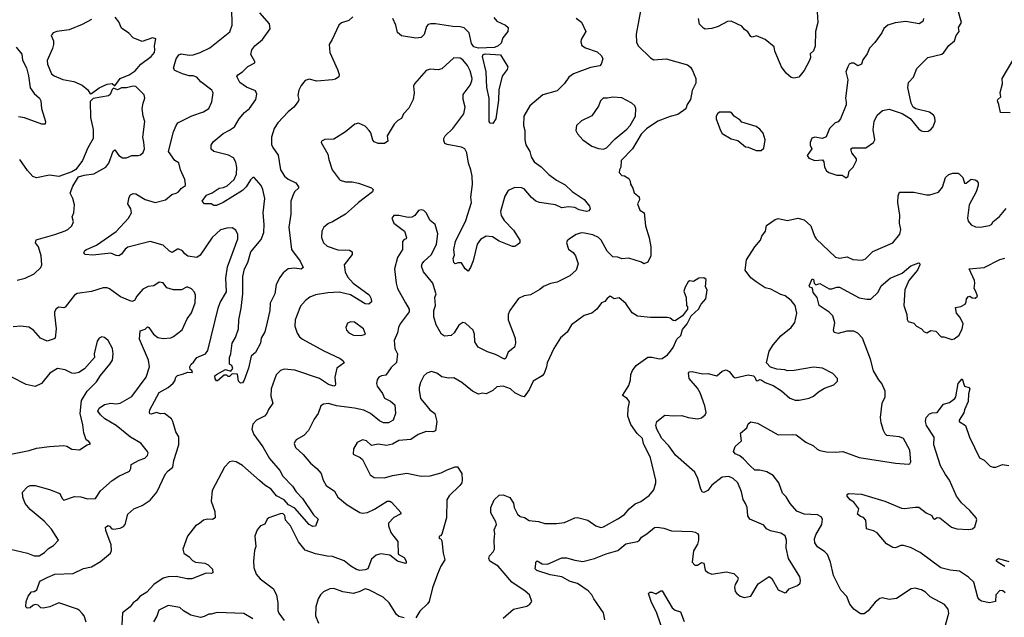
# Model space of a CAD drawing. Extents: x 1690054 to 1842981, y 782881 to 914114.
# Tile 452 of 656: x 1802015 to 1809570, y 790954 to 795536. Entities that reach past the tile are written whole.
import ezdxf

# ---------------------------------------------------------------- set-up
doc = ezdxf.new("R2010")
doc.units = 0

msp = doc.modelspace()

# ---------------------------------------------------------------- linework, layer by layer
at = {"layer": '0CON10XD'}
for points in [[(1806785.5, 795645), (1806745.8, 795425), (1806746.4, 795363.6), (1806759.2, 795335), (1806855, 795242.2), (1806880.8, 795229.2), (1806975, 795236.4), (1807139.1, 795189.1), (1807162.4, 795172.4), (1807176.8, 795146.8), (1807202, 795085), (1807201.7, 795048.3), (1807175.9, 794994.1), (1807160.8, 794925), (1807135.8, 794885), (1807125, 794853.3), (1807065, 794808.8), (1807005, 794794.2), (1806911.7, 794758.3), (1806825, 794700), (1806782.7, 794657.3), (1806715.8, 794545), (1806630, 794455), (1806628, 794405), (1806616.6, 794383.4), (1806614.5, 794364.5), (1806635, 794340), (1806655, 794338.8), (1806688.3, 794318.3), (1806698.3, 794298.3), (1806700.8, 794275), (1806720, 794245), (1806728.8, 794208.8), (1806767.3, 794177.3), (1806771.1, 794155), (1806754.5, 794124.5), (1806774, 794075), (1806806, 794055), (1806816, 793955), (1806844.2, 793864.2), (1806858, 793795), (1806857.1, 793725), (1806834.3, 793675.7), (1806805, 793664), (1806785.5, 793675.5), (1806687.6, 793707.6), (1806635, 793702.5), (1806605, 793713.8), (1806565, 793717.5), (1806521.5, 793761.5), (1806475.5, 793845.5), (1806455.5, 793865.5), (1806412.5, 793885), (1806335, 793900.8), (1806315, 793899.2), (1806285, 793888.8), (1806233.3, 793855), (1806215, 793840), (1806210, 793825), (1806226.4, 793776.4), (1806260.9, 793750.9), (1806280, 793725), (1806300, 793665), (1806284.1, 793615.9), (1806235, 793572), (1806137.9, 793522.1), (1806087.6, 793512.4), (1806035, 793490.8), (1806005, 793467.5), (1805935, 793426), (1805885, 793418), (1805842.7, 793397.3), (1805776, 793305), (1805764, 793275), (1805764, 793235), (1805815.6, 793095), (1805819.4, 793055), (1805812.5, 793025), (1805763.2, 792986.8), (1805745, 792940), (1805735, 792934), (1805665, 792968.8), (1805605, 792987.8), (1805533.8, 793025), (1805508.1, 793065), (1805504.4, 793125), (1805495, 793154), (1805435, 793210), (1805415, 793213.8), (1805385, 793194), (1805349.2, 793135), (1805325.4, 793114.6), (1805275, 793110), (1805250.6, 793125), (1805210.5, 793195), (1805193.2, 793256.8), (1805191.5, 793305), (1805206.4, 793343.6), (1805201.4, 793405), (1805211.1, 793435), (1805206.4, 793446.4), (1805184.2, 793515), (1805112.1, 793602.1), (1805098.1, 793645), (1805101.9, 793665), (1805115, 793682.5), (1805175.7, 793735), (1805211.8, 793815), (1805224.5, 793894.5), (1805201.9, 793965), (1805165.5, 793995.5), (1805135, 794053.8), (1805115, 794072), (1805095, 794079.2), (1805075, 794073.8), (1805045.7, 794034.3), (1805025, 794022), (1804995, 794018.8), (1804925, 794034), (1804885, 794033.3), (1804871.2, 794015), (1804886.2, 793975), (1804967.5, 793915), (1804982.5, 793865), (1804980, 793855), (1804965, 793850), (1804952.9, 793835), (1804951.2, 793775), (1804915, 793712.5), (1804892, 793625), (1804904.2, 793515.8), (1804914.4, 793475), (1804975.6, 793365), (1805003.1, 793315), (1805004.4, 793295), (1804935, 793203.8), (1804921.1, 793175), (1804914.5, 793135), (1804887.1, 793075), (1804892.3, 793015), (1804914.7, 792975), (1804905, 792906.2), (1804865, 792870), (1804825, 792808.9), (1804790, 792805), (1804770.8, 792795), (1804757.1, 792775), (1804751.9, 792745), (1804757.8, 792725), (1804799.8, 792669.8), (1804814.3, 792634.3), (1804860.5, 792610.5), (1804893.8, 792583.8), (1804898.2, 792515), (1804881.5, 792465), (1804845, 792444.7), (1804805.3, 792445.3), (1804775, 792460), (1804707.4, 792517.4), (1804655, 792541.2), (1804585, 792557.5), (1804445, 792575.3), (1804385, 792591.8), (1804345, 792588.6), (1804325.7, 792574.3), (1804304, 792515), (1804275, 792473.3), (1804230.8, 792385), (1804195, 792347.5), (1804136.7, 792315), (1804128.8, 792305), (1804121.2, 792285), (1804131.2, 792255), (1804190.7, 792200.7), (1804245.8, 792135), (1804293.8, 792095), (1804327.1, 792055), (1804344.3, 792005), (1804367.5, 791965), (1804431.4, 791921.4), (1804457.1, 791875), (1804527.5, 791815), (1804625, 791756.7), (1804645, 791750.8), (1804682.4, 791757.6), (1804737.1, 791782.9), (1804835, 791843.6), (1804855, 791844.4), (1804866.7, 791836.7), (1804941.2, 791755), (1804933.3, 791745), (1804885, 791720), (1804844.4, 791675), (1804844.2, 791655), (1804862, 791605), (1804885, 791573.8), (1804916, 791535), (1804918.8, 791438.8), (1804965, 791412.5), (1804981.4, 791385), (1804980.7, 791369.3), (1804975, 791366.2), (1804915, 791383.1), (1804855, 791430), (1804785, 791439.3), (1804750.7, 791429.3), (1804715, 791400), (1804685.2, 791324.8), (1804665, 791316.6), (1804625, 791312.9), (1804599.9, 791319.9), (1804555, 791346.5), (1804505, 791387.3), (1804415, 791419.4), (1804375, 791421.2), (1804285, 791441.2), (1804205, 791467.5), (1804153, 791533), (1804091.9, 791655), (1804055, 791697.5), (1804049, 791735), (1804035, 791749), (1804012.8, 791747.2), (1803926, 791715), (1803914.3, 791705), (1803895, 791666.7), (1803863.9, 791656.1), (1803836, 791624), (1803820, 791575), (1803826.4, 791496.4), (1803816.2, 791465), (1803808, 791385), (1803812, 791335), (1803830, 791285), (1803858.9, 791248.9), (1803962.2, 791172.2), (1803985, 791122.5), (1803994.5, 791065), (1803995.6, 791005), (1804002.2, 790985), (1804045, 790927.8)], [(1802524.3, 790915), (1802510.8, 790965), (1802495, 790983.8), (1802475, 791006.2), (1802457.5, 791015), (1802315, 791063.3), (1802245.8, 791034.2), (1802195, 791024), (1802176.4, 791026.4), (1802156.1, 791046.1), (1802135, 791051.2), (1802115, 791043.8), (1802095, 791026.7), (1802073, 791023), (1802063.3, 791033.3), (1802063.6, 791073.6), (1802080, 791115), (1802105, 791150), (1802125, 791152.5), (1802147.5, 791165), (1802166.4, 791223.6), (1802175, 791232.5), (1802225, 791258), (1802285.7, 791284.3), (1802425, 791289.2), (1802505, 791328.8), (1802565, 791339.2), (1802635, 791381.5), (1802711.2, 791445), (1802719.4, 791465), (1802717.9, 791507.9), (1802675, 791620), (1802673.3, 791645), (1802695, 791657.1), (1802705, 791653.3), (1802721.2, 791631.2), (1802735, 791628.8), (1802785, 791638), (1802810.5, 791649.5), (1802824.1, 791665.9), (1802845, 791743.8), (1802892, 791785), (1802955, 791811.9), (1803015, 791851.9), (1803066.5, 791913.5), (1803135, 792054.4), (1803153.4, 792076.6), (1803190.8, 792105), (1803198.2, 792155), (1803236.7, 792275), (1803235, 792336.2), (1803212.2, 792375), (1803190.8, 792455), (1803179.2, 792475), (1803125, 792515.6), (1803095, 792514.4), (1803065, 792524.4), (1803025, 792512), (1803014.1, 792514.1), (1803010, 792525), (1803014.3, 792545), (1803085, 792677.8), (1803155.3, 792714.7), (1803192.1, 792747.9), (1803204.4, 792765.6), (1803212.9, 792795), (1803225, 792808.8), (1803265, 792816.7), (1803305, 792833.8), (1803340, 792830), (1803336.7, 792845), (1803323, 792853), (1803321.4, 792875), (1803330, 792895), (1803349.3, 792910.7), (1803372.9, 792945), (1803440, 792975), (1803459.5, 793000.5), (1803537.3, 793325), (1803553.5, 793366.5), (1803602, 793448), (1803597.1, 793552.9), (1803609.1, 793640.9), (1803689.2, 793855), (1803689.7, 793889.7), (1803672.5, 793922.5), (1803645, 793940), (1803605, 793938.1), (1803555, 793924.2), (1803493, 793867), (1803399.8, 793730.2), (1803375, 793711.2), (1803303.9, 793723.9), (1803280.9, 793740.9), (1803265, 793763.8), (1803235, 793776.7), (1803225, 793776.7), (1803185, 793750), (1803165, 793761.2), (1803115, 793806.2), (1803015, 793834.3), (1802845, 793790.6), (1802823.9, 793776.1), (1802795, 793738), (1802775, 793726), (1802755, 793728), (1802715, 793745.5), (1802575, 793730.9), (1802517.5, 793735), (1802506.1, 793746.1), (1802514.2, 793765), (1802528, 793775), (1802605, 793806.4), (1802755, 793911.5), (1802849.5, 794015), (1802871.8, 794055), (1802868.1, 794085), (1802845.8, 794125), (1802854.2, 794175.8), (1802865.9, 794194.1), (1802885, 794202), (1802905, 794200.8), (1802978.3, 794158.3), (1803055, 794134.4), (1803132.5, 794155), (1803181.2, 794195), (1803215.3, 794204.7), (1803234.2, 794215), (1803256.4, 794243.6), (1803286.7, 794265), (1803288, 794275), (1803281.3, 794311.3), (1803248.5, 794385), (1803235, 794439.2), (1803205, 794456), (1803155.6, 794525), (1803194.7, 794675.3), (1803214.7, 794725.3), (1803228.8, 794745), (1803335, 794799.1), (1803425, 794829.2), (1803465.5, 794854.5), (1803489.2, 794905), (1803498.5, 794975), (1803489.4, 794995), (1803405, 795058.9), (1803372.9, 795095), (1803345, 795106.2), (1803315, 795105.6), (1803265, 795120.9), (1803205.6, 795145.6), (1803195.8, 795165), (1803215.4, 795234.6), (1803235, 795267.5), (1803255, 795272.9), (1803314.5, 795264.5), (1803345, 795266.5), (1803400, 795285), (1803475, 795320), (1803627.8, 795442.2), (1803645.6, 795495), (1803643.8, 795625)], [(1803765.7, 793674.3), (1803787.5, 793755), (1803868.8, 793851.2), (1803887, 793905), (1803891, 793965), (1803882.5, 794055), (1803895.2, 794165), (1803881.8, 794235), (1803866.5, 794265), (1803815, 794327.1), (1803805, 794326.9), (1803785, 794308.9), (1803751.8, 794255), (1803725, 794225.3), (1803575, 794133.5), (1803525, 794112.2), (1803505, 794110), (1803485, 794123.3), (1803433, 794123), (1803414.1, 794144.1), (1803448.7, 794191.3), (1803492.8, 794207.2), (1803545, 794244.6), (1803579.6, 794250.4), (1803607.1, 794262.9), (1803660.1, 794309.9), (1803677.8, 794352.2), (1803681.5, 794401.5), (1803674.2, 794444.2), (1803655.8, 794475.8), (1803617.8, 794497.8), (1803503.8, 794525), (1803484.2, 794544.2), (1803484.2, 794575), (1803500.3, 794599.7), (1803575, 794664.2), (1803625, 794688), (1803662, 794715), (1803698.2, 794775), (1803740, 794825), (1803779.3, 794855), (1803826.7, 794925), (1803834.3, 794965), (1803825, 794990), (1803755, 795018.2), (1803703.8, 795053.8), (1803680.5, 795099.5), (1803688, 795112), (1803725.6, 795135), (1803765, 795177.5), (1803820, 795205), (1803820, 795215), (1803789.7, 795269.7), (1803795.7, 795305), (1803819.4, 795335), (1803877.5, 795385), (1803937.1, 795465), (1803930.8, 795505), (1803858.6, 795588.6)], [(1808134.4, 795595), (1808138.1, 795515), (1808120, 795445), (1808118.3, 795331.7), (1808105, 795297.5), (1808078.8, 795275), (1808082, 795245), (1808075.8, 795224.2), (1808033.6, 795146.4), (1807993.6, 795096.4), (1807955, 795087.5), (1807933.9, 795093.9), (1807895, 795126.7), (1807860, 795175), (1807808.1, 795295), (1807805, 795327.5), (1807734.5, 795384.5), (1807667.7, 795412.3), (1807635, 795402.5), (1807625, 795405.8), (1807603, 795443), (1807575, 795460), (1807556.7, 795486.7), (1807475, 795523.8), (1807445, 795522), (1807375, 795484.2), (1807325, 795468.6), (1807275, 795464.3), (1807261.3, 795471.3), (1807232.1, 795502.1), (1807223.1, 795545)], [(1808355, 794323.3), (1808372.5, 794335), (1808378.8, 794375), (1808409.2, 794405), (1808435.8, 794455.8), (1808435, 794470), (1808400.8, 794515), (1808391.2, 794545), (1808406, 794554), (1808506.1, 794553.9), (1808566.2, 794595), (1808576.2, 794615), (1808564.2, 794695), (1808570.8, 794755), (1808595, 794803.8), (1808635, 794840), (1808685, 794849.2), (1808786.8, 794816.8), (1808848.3, 794778.3), (1808915, 794696.2), (1808935, 794683.8), (1808955, 794678.8), (1808985, 794682), (1809005, 794694.2), (1809022.5, 794715), (1809038.3, 794758.3), (1809035.7, 794785), (1809025.8, 794805), (1808995, 794827.1), (1808891.4, 794851.4), (1808870, 794865), (1808853.8, 794895), (1808828.8, 795015), (1808833.3, 795055), (1808874.1, 795095.9), (1808899.5, 795160.5), (1808983.8, 795245), (1809089.7, 795270.3), (1809106.2, 795283.8), (1809145, 795339.2), (1809187.1, 795375), (1809199.4, 795415), (1809223.8, 795445), (1809218.8, 795475), (1809241.2, 795515), (1809213.3, 795615)], [(1802565, 795538.6), (1802495, 795500), (1802395, 795459.2), (1802300, 795445), (1802272.5, 795435), (1802257.5, 795415), (1802273.8, 795375), (1802274, 795345), (1802265.6, 795314.4), (1802225.9, 795224.1), (1802229.2, 795195), (1802259.8, 795119.8), (1802279.2, 795105), (1802345, 795076.9), (1802431.2, 795061.2), (1802494.3, 795034.3), (1802538.1, 794998.1), (1802555, 794967.5)], [(1802555, 794967.5), (1802565, 794970), (1802625, 795014), (1802685, 795042), (1802725, 795046.7), (1802745, 795030), (1802786.7, 795085), (1802855, 795111.9), (1802900, 795145), (1802945.7, 795195), (1803025, 795252.5), (1803048.6, 795285), (1803053.1, 795305), (1803048.9, 795335), (1803058.8, 795388.8), (1803035, 795396.2), (1802955, 795369.4), (1802885, 795397.3), (1802853.3, 795433.3), (1802795, 795471.4), (1802775, 795518.8), (1802747.5, 795555)], [(1804572.1, 795557.9), (1804539.4, 795530.6), (1804485, 795511.1), (1804463.5, 795495), (1804413.5, 795385), (1804388.9, 795345), (1804393.5, 795285), (1804453.6, 795155), (1804466, 795115), (1804462.5, 795097.5), (1804438.9, 795081.1), (1804415, 795075.5), (1804295, 795064.5), (1804235, 795080), (1804205, 795070), (1804175, 795032), (1804156.9, 794995), (1804149.2, 794955), (1804156.2, 794925), (1804150.7, 794909.3), (1804117.5, 794865), (1804075, 794829.2), (1803995.5, 794745), (1803968.3, 794701.7), (1803946.9, 794635), (1803947.7, 794577.7), (1803956.1, 794556.1), (1803998.1, 794498.1), (1804015, 794384), (1804045.7, 794335), (1804075, 794311.9), (1804133.8, 794285), (1804153.8, 794255), (1804153.3, 794245), (1804125, 794218.8), (1804115, 794201.2), (1804095.4, 794144.6), (1804096.4, 794045), (1804080.4, 793945), (1804100.4, 793775), (1804166.5, 793685), (1804188.8, 793635), (1804175.8, 793624.2), (1804125, 793630.8), (1804075, 793625.8), (1804036, 793595), (1804010.2, 793559.8), (1803983.3, 793505), (1803973.1, 793435), (1803937.4, 793362.6), (1803933.6, 793305), (1803912.8, 793217.2), (1803895, 793142.5), (1803867.5, 793095), (1803862.5, 793055), (1803823.3, 792985), (1803790, 792955), (1803771.1, 792865), (1803737.8, 792772.2), (1803725, 792752), (1803708.3, 792748.3), (1803694.3, 792764.3), (1803685, 792817.5), (1803645, 792820), (1803625, 792800), (1803615, 792800), (1803605, 792810), (1803585, 792810), (1803533, 792767), (1803525, 792766.7), (1803515, 792783.3), (1803513.5, 792805), (1803524, 792815), (1803595, 792852.5), (1803635, 792840), (1803649.3, 792860.7), (1803643, 792883), (1803623.6, 792893.6), (1803623.8, 792945), (1803636.2, 792975), (1803646.2, 793055), (1803670.3, 793099.7), (1803694.5, 793165.5), (1803696.7, 793235), (1803715.5, 793325), (1803727.5, 793435), (1803726.4, 793566.4), (1803740.8, 793625), (1803765.7, 793674.3)], [(1806285, 795548), (1806325, 795517.5), (1806358.8, 795445), (1806324.2, 795385), (1806321.4, 795365), (1806328.7, 795338.7), (1806355, 795320), (1806445, 795289.1), (1806480, 795260), (1806489.2, 795235), (1806476.2, 795193.8), (1806465, 795181.8), (1806395, 795168.2), (1806265, 795121.9), (1806228.8, 795095), (1806195, 795047.5), (1806139.1, 794990.9), (1806029.7, 794960.3), (1805928.8, 794875), (1805882, 794795), (1805881.4, 794725), (1805891.4, 794685), (1805890.8, 794615), (1805897.3, 794577.3), (1805930, 794525), (1805938.6, 794485), (1805962.5, 794445), (1806015, 794407.5), (1806075, 794349.2), (1806135, 794306), (1806200.3, 794270.3), (1806255, 794217.5), (1806345, 794156), (1806387.5, 794105), (1806390.8, 794085), (1806380.8, 794069.2), (1806365, 794065.7), (1806308.3, 794078.3), (1806275, 794095.4), (1806225, 794100.5), (1806175, 794093.3), (1806125, 794116.9), (1806003, 794133), (1805975, 794145.5), (1805941.5, 794171.5), (1805885, 794239.1), (1805865, 794246.1), (1805815, 794249.2), (1805764.1, 794225.9), (1805737, 794183), (1805704.5, 794064.5), (1805708.5, 794035), (1805732.2, 793995), (1805802.8, 793922.8), (1805853.3, 793845), (1805853.3, 793825), (1805837.9, 793812.1), (1805815, 793797.5), (1805795, 793795.7), (1805695, 793837.8), (1805641.7, 793871.7), (1805593.2, 793876.8), (1805550.4, 793849.6), (1805525.6, 793815), (1805495, 793686.2), (1805474.3, 793635), (1805455, 793606.7), (1805432.9, 793625), (1805405, 793671.2), (1805378, 793672), (1805355, 793663.3), (1805345, 793673.3), (1805340, 793705), (1805350, 793730), (1805346.4, 793775), (1805359.6, 793835), (1805438.5, 793995), (1805481.5, 794135), (1805477.1, 794175), (1805488.3, 794271.7), (1805486.6, 794335), (1805476.8, 794385), (1805458.6, 794435), (1805446.7, 794515), (1805430, 794545), (1805405, 794557.9), (1805295, 794578.1), (1805277.8, 794587.8), (1805268.3, 794608.3), (1805269.1, 794625), (1805280.4, 794645), (1805339.3, 794700.7), (1805423.3, 794815), (1805433.5, 794865), (1805417.1, 794925), (1805417.3, 794962.7), (1805471.4, 795035), (1805485, 795067.5), (1805486.5, 795085), (1805471.9, 795145), (1805451.9, 795185), (1805415, 795229.4), (1805395, 795240.8), (1805345, 795242.2), (1805255, 795160), (1805225, 795152.7), (1805165, 795156.9), (1805135, 795145.6), (1805043.6, 795045), (1805036.4, 795025), (1805041.5, 794975), (1805032.9, 794925), (1805001.3, 794858.7), (1804960.5, 794815), (1804945, 794779.2), (1804917.1, 794762.9), (1804888.6, 794735), (1804834.4, 794645), (1804838.8, 794605), (1804815, 794587.5), (1804765, 794587.5), (1804735, 794600), (1804725, 794612.5), (1804708.7, 794668.7), (1804696.7, 794686.7), (1804665, 794718.8), (1804615, 794742), (1804585.7, 794734.3), (1804514, 794675), (1804425, 794619.2), (1804355, 794618), (1804330, 794605), (1804327.5, 794595), (1804378.8, 794505), (1804386, 794465), (1804413.1, 794385), (1804465, 794313.1), (1804475, 794304.5), (1804515, 794292.2), (1804565, 794291.9), (1804615, 794281.5), (1804715, 794245.8), (1804726.7, 794235), (1804722.5, 794215), (1804614.2, 794135), (1804585, 794105.8), (1804514.6, 794045.4), (1804416.2, 793985), (1804385, 793972.5), (1804348.8, 793945), (1804332.5, 793915), (1804330, 793865), (1804346, 793825), (1804375, 793798.6), (1804455, 793770.5), (1804545, 793767.9), (1804566.1, 793756.1), (1804565.6, 793735), (1804504.7, 793655.3), (1804511.7, 793601.7), (1804530.8, 793565), (1804574.5, 793515), (1804697.1, 793425), (1804712.9, 793395), (1804715, 793372.5), (1804695, 793354.2), (1804665, 793356.4), (1804552.5, 793425), (1804465, 793445.7), (1804378.4, 793441.6), (1804285, 793426.5), (1804241.4, 793408.6), (1804207.9, 793382.1), (1804169.7, 793340.3), (1804128.9, 793235), (1804126.5, 793185), (1804143.4, 793133.4), (1804163.1, 793105), (1804185, 793086.7), (1804348, 792998), (1804475, 792937.5), (1804495, 792923.3), (1804503.8, 792905), (1804447.5, 792865), (1804433.8, 792795), (1804438.7, 792741.3), (1804435, 792730), (1804425, 792725.8), (1804385, 792739.4), (1804315.5, 792785.5), (1804125, 792848.5), (1804045, 792855.6), (1804015, 792845.7), (1803983.3, 792813.3), (1803944.5, 792705), (1803941.7, 792648.3), (1803958, 792595), (1803923.6, 792546.4), (1803910.8, 792515), (1803893.5, 792496.5), (1803832, 792465), (1803803.5, 792435), (1803795.6, 792395), (1803810.9, 792355), (1803881.5, 792261.5), (1803932.2, 792172.2), (1804009.8, 792079.8), (1804034.4, 792035), (1804108.7, 791958.7), (1804135.4, 791915.4), (1804185.7, 791865), (1804268.3, 791738.3), (1804306.2, 791705), (1804285, 791653.3), (1804265, 791650.8), (1804235, 791665.7), (1804125, 791790.4), (1804076.9, 791815), (1804043.2, 791853.2), (1803985.3, 791885), (1803945, 791935.5), (1803895, 791965.5), (1803855, 792002)], [(1805652.6, 795552.6), (1805675, 795524), (1805743.6, 795493.6), (1805762.5, 795475), (1805760, 795445), (1805723, 795397), (1805709.4, 795355), (1805685.8, 795334.2), (1805657.7, 795322.3), (1805535, 795317.5), (1805498.6, 795328.6), (1805482.5, 795352.5), (1805463.8, 795435), (1805425, 795472.5), (1805395, 795481.2), (1805337.2, 795482.8), (1805205, 795504.5), (1805170, 795505), (1805150.3, 795499.7), (1805136.2, 795485), (1805118.2, 795421.8), (1805095, 795398.5), (1805054.8, 795395.2), (1804945, 795412.5), (1804915, 795437.5), (1804901.8, 795495), (1804877.5, 795545)], [(1808950, 795545), (1808945, 795522.5), (1808916.1, 795503.9), (1808815, 795522), (1808733, 795513), (1808675, 795493.3), (1808645, 795467.5), (1808628.8, 795435), (1808575, 795360), (1808535, 795317.5), (1808516.1, 795273.9), (1808485, 795227.5), (1808473.9, 795196.1), (1808447, 795183), (1808415, 795203.3), (1808395, 795203.3), (1808380, 795195), (1808368, 795175), (1808352.5, 795135), (1808369.2, 795075), (1808350, 794935), (1808356.4, 794903.6), (1808357, 794883), (1808313.2, 794776.8), (1808295, 794753.3), (1808272.5, 794745), (1808229.2, 794700.8), (1808201.7, 794638.3), (1808175.8, 794624.2), (1808115, 794634), (1808092.7, 794627.3), (1808080, 794595), (1808080, 794575), (1808092.5, 794545), (1808058, 794495), (1808070, 794475), (1808115, 794456.7), (1808175, 794462.5), (1808183.8, 794445), (1808188.8, 794405), (1808205, 794376.7), (1808224.1, 794364.1), (1808285, 794343.3), (1808325, 794343.3), (1808355, 794323.3)], [(1801988.2, 795325), (1802032, 795272), (1802036.4, 795226.4), (1802066.6, 795166.6), (1802082.9, 795105), (1802095, 795013.3), (1802125, 794970.8), (1802166, 794935), (1802177.1, 794915), (1802183.3, 794855), (1802213.8, 794755), (1802210, 794735), (1802185, 794736), (1802052.4, 794782.4), (1802005, 794790.8)], [(1805645, 794740), (1805625, 794742.5), (1805616, 794756), (1805617.7, 794935), (1805598.5, 795015), (1805595.2, 795135), (1805565.3, 795254.7), (1805570.9, 795269.1), (1805585.9, 795274.1), (1805705, 795267.5), (1805760, 795175), (1805754.2, 795155), (1805716.9, 795103.1), (1805692.2, 794997.8), (1805688, 794918), (1805667.5, 794775), (1805645, 794740)], [(1809615, 794821.2), (1809540, 794825), (1809528.8, 794885), (1809516.7, 794915), (1809520, 794925), (1809543.8, 794945), (1809537.3, 794977.3), (1809555.6, 795045), (1809554, 795085), (1809642.5, 795235)], [(1801995, 793537.5), (1802056.4, 793553.6), (1802125, 793588.1), (1802176, 793635), (1802185.8, 793655), (1802180, 793725), (1802160.4, 793795), (1802137.5, 793825), (1802141.5, 793848.5), (1802285, 793888), (1802365, 793918), (1802385, 793926.2), (1802416.2, 793955), (1802426.7, 793985), (1802416.7, 794025), (1802430, 794055), (1802435.6, 794115), (1802424, 794165), (1802401.2, 794205), (1802421.7, 794258.3), (1802465, 794330), (1802510, 794345), (1802585, 794353.3), (1802675, 794404), (1802697.9, 794435), (1802731.9, 794528.1), (1802745, 794538.8), (1802775, 794493.3), (1802805, 794476.7), (1802835, 794476.2), (1802875, 794493.8), (1802925, 794493.8), (1802940.7, 794499.3), (1802963.6, 794516.4), (1802973.3, 794545), (1802967.3, 794597.3), (1802960, 794635), (1802974, 794755), (1802962.5, 794795), (1802955.8, 794855), (1802961.4, 794895), (1802976, 794935), (1802969.7, 794959.7), (1802905, 795022.9), (1802884.5, 795025.5), (1802835, 795014.4), (1802795, 795012.9), (1802765, 794997.5), (1802735, 795010), (1802725, 795000), (1802708.8, 794961.2), (1802697.7, 794952.3), (1802578, 794932), (1802555, 794907.5), (1802557.5, 794785), (1802578, 794695), (1802578, 794625), (1802537.5, 794552.5), (1802496, 794455), (1802445, 794386.7), (1802415, 794368.8), (1802315, 794332.5), (1802242.9, 794342.9), (1802144.2, 794324.2), (1802115, 794334), (1802075, 794378.8), (1802015, 794463.3)], [(1806495, 794543.8), (1806517.3, 794552.7), (1806585, 794622.5), (1806674.6, 794695.4), (1806699.4, 794725), (1806739.2, 794795), (1806741.9, 794855), (1806735.8, 794875), (1806712, 794895), (1806635, 794935.7), (1806565, 794942.9), (1806525, 794934.3), (1806492.5, 794935), (1806471.2, 794915), (1806456.4, 794873.6), (1806405, 794799.2), (1806325, 794761.2), (1806286.7, 794725), (1806281.2, 794685), (1806295, 794660), (1806336.7, 794615), (1806405, 794566.7), (1806455, 794548.8), (1806495, 794543.8)], [(1807665, 794532.5), (1807705, 794533.3), (1807725, 794550), (1807736, 794615), (1807718.8, 794665), (1807695, 794697.5), (1807665, 794716.7), (1807555, 794750), (1807542.5, 794765), (1807496.7, 794795), (1807479.4, 794819.4), (1807465, 794826), (1807385, 794826), (1807368.8, 794815), (1807359.2, 794795), (1807360, 794775), (1807391.9, 794685), (1807405, 794663.8), (1807475, 794622.5), (1807525, 794610), (1807585, 794560), (1807605, 794557.5), (1807665, 794532.5)], [(1807295.8, 791295.8), (1807325.9, 791284.1), (1807435, 791301.2), (1807495, 791290), (1807526.7, 791255), (1807523.3, 791235), (1807504.1, 791205.9), (1807498.8, 791185), (1807505, 791152.5), (1807516.7, 791135), (1807543.3, 791115), (1807573.9, 791106.1), (1807625.5, 791114.5), (1807680.3, 791209.7), (1807765, 791266.7), (1807785, 791250), (1807833.3, 791165), (1807885, 791140), (1807895, 791143.3), (1807919.5, 791170.5), (1807983.6, 791196.4), (1808002.5, 791215), (1808006.7, 791235), (1808001.2, 791265), (1807914.3, 791405), (1807897.1, 791485), (1807897.5, 791545), (1807887.3, 791577.3), (1807855, 791598), (1807775, 791615.7), (1807745, 791631.5), (1807725, 791660.6), (1807617.5, 791705), (1807601.1, 791731.1), (1807596.3, 791796.3), (1807583.3, 791826.7), (1807566.9, 791856.9), (1807553.6, 791915), (1807525, 791983.3), (1807488.8, 792018.8), (1807455, 792032), (1807405, 792027.5), (1807325, 791967.1), (1807295, 791926.2), (1807265, 791910), (1807255, 791913.3), (1807240, 791935), (1807217.4, 792017.4), (1807196.3, 792066.3), (1807045.9, 792195.9), (1806995, 792268.2), (1806941.8, 792325), (1806902.9, 792395), (1806896.2, 792425), (1806903.3, 792455), (1806965, 792503.8), (1807035, 792498.8), (1807095, 792502), (1807145, 792486), (1807215, 792476), (1807245, 792484), (1807274, 792505), (1807280.8, 792525), (1807271.9, 792575), (1807237.1, 792675), (1807215, 792710), (1807152.2, 792785), (1807145.7, 792824.3), (1807154.1, 792835.9), (1807175, 792837.5), (1807255, 792820), (1807295, 792823.8), (1807365, 792806.2), (1807405, 792840), (1807435, 792850.8), (1807459.3, 792839.3), (1807490, 792800), (1807505, 792790.8), (1807605, 792812.5), (1807645.6, 792805.6), (1807656.7, 792795), (1807665, 792769.2), (1807675, 792767.5), (1807695, 792776.7), (1807705, 792773.8), (1807735, 792753.3), (1807795, 792730), (1807858.8, 792688.8), (1807924.3, 792634.3), (1807965, 792617.5), (1807995, 792618.6), (1808072.5, 792635), (1808105, 792648.6), (1808145, 792682.9), (1808189.7, 792710.3), (1808262.5, 792735), (1808290, 792765), (1808290, 792785), (1808255, 792823.3), (1808174.2, 792864.2), (1808105, 792872.5), (1807956.2, 792846.2), (1807905, 792843.8), (1807885, 792851.2), (1807825, 792856), (1807775, 792872), (1807746, 792906), (1807765.6, 792995), (1807795, 793044), (1807855, 793110.8), (1807934.7, 793175.3), (1807961.5, 793215), (1807978.7, 793285), (1807965.3, 793345), (1807935, 793382.7), (1807889.1, 793419.1), (1807855, 793427.9), (1807778.9, 793468.9), (1807735, 793480.9), (1807666, 793525), (1807625, 793557.5), (1807582.5, 793615), (1807590.6, 793695), (1807654.3, 793795), (1807698.6, 793845), (1807709.2, 793875), (1807738.1, 793915), (1807745, 793958), (1807812, 794005), (1807835, 794012.2), (1807905, 793997.1), (1807985, 794012.9), (1808035, 794002.5), (1808084.2, 793955), (1808113.3, 793875), (1808126.1, 793856.1), (1808275, 793715.7), (1808305, 793707.8), (1808365, 793718.1), (1808407.8, 793697.8), (1808478.7, 793691.3), (1808505, 793702.5), (1808561.7, 793758.3), (1808715, 793824.5), (1808768.3, 793891.7), (1808776.8, 793926.8), (1808766.4, 793976.4), (1808766.8, 794036.8), (1808751.9, 794135), (1808754.2, 794185.8), (1808765, 794212.5), (1808875, 794213.8), (1808972.3, 794192.3), (1808997.7, 794192.3), (1809065, 794213.3), (1809095, 794252.5), (1809118.8, 794325), (1809145, 794350), (1809175, 794360), (1809215, 794360), (1809222.5, 794355), (1809251.2, 794325), (1809265, 794282), (1809277, 794283), (1809315, 794312.9), (1809345, 794308.8), (1809360, 794300), (1809368.8, 794285), (1809370, 794265), (1809353.8, 794215), (1809301.2, 794115), (1809286.2, 794015), (1809291.7, 793991.7), (1809315, 793964), (1809348.8, 793948.8), (1809385, 793946), (1809455, 793956.7), (1809473, 793967), (1809482.5, 793985), (1809533.9, 794026.1), (1809585, 794087.5)], [(1809113.8, 790875), (1809143.8, 790985), (1809140, 791015), (1809110.5, 791050.5), (1809001.3, 791111.3), (1808965, 791146.2), (1808933.9, 791163.9), (1808885, 791176.2), (1808855, 791172), (1808743.2, 791096.8), (1808685, 791089.2), (1808633.6, 791103.6), (1808615, 791098.8), (1808579.6, 791070.4), (1808525, 791004.2), (1808495, 790980.8), (1808465, 790979.2), (1808414.3, 791015), (1808384.4, 791055), (1808362.1, 791112.1), (1808315, 791161.2), (1808258.6, 791275), (1808236.5, 791375), (1808211.9, 791435), (1808192.9, 791455), (1808135, 791494.3), (1808116.7, 791525), (1808114.5, 791555), (1808124.4, 791585), (1808170.8, 791665), (1808174, 791705), (1808164.3, 791724.3), (1808135, 791740), (1808035, 791744.5), (1807977.8, 791767.8), (1807927.1, 791825), (1807896.4, 791876.4), (1807868, 791905), (1807838.8, 791985), (1807795, 792041.2), (1807748.5, 792068.5), (1807695, 792080.8), (1807655, 792082), (1807617.3, 792117.3), (1807569.5, 792169.5), (1807541.2, 792191.2), (1807505, 792206.5), (1807491.8, 792225), (1807505.7, 792264.3), (1807553.9, 792306.1), (1807546.2, 792365), (1807595, 792407.5), (1807603.8, 792436.2), (1807625, 792451.2), (1807675, 792443.1), (1807835, 792351.5), (1807945, 792355.7), (1807971.7, 792351.7), (1808045.6, 792295.6), (1808105, 792269.2), (1808132.8, 792242.8), (1808155, 792231.8), (1808205, 792221.8), (1808275, 792219.4), (1808330, 792225), (1808455, 792179.2), (1808735, 792134.3), (1808835, 792127.5), (1808845, 792130), (1808852.5, 792145), (1808844, 792235), (1808795, 792323.8), (1808765, 792338), (1808668.3, 792348.3), (1808655, 792360), (1808642.5, 792385), (1808624.5, 792445), (1808620, 792485), (1808632.5, 792595), (1808655.4, 792645), (1808655, 792686.7), (1808630.6, 792745), (1808605.8, 792775), (1808565, 792844), (1808543.1, 792933.1), (1808481.9, 793095), (1808445, 793131.9), (1808415, 793147.3), (1808361.4, 793148.6), (1808295, 793130), (1808265, 793136.7), (1808259.2, 793155), (1808270.5, 793210.5), (1808253.1, 793265), (1808225, 793292.5), (1808149.2, 793345), (1808132.9, 793405), (1808102.5, 793445), (1808100.9, 793460.9), (1808095, 793480), (1808076.2, 793486.2), (1808072.5, 793495), (1808095, 793550), (1808106.7, 793545), (1808110.8, 793515), (1808123.6, 793503.6), (1808155, 793512.5), (1808225, 793472.9), (1808245, 793472.5), (1808285, 793485.8), (1808305, 793484), (1808455, 793404), (1808515, 793392), (1808545, 793393.3), (1808603, 793447), (1808625.8, 793495), (1808693.8, 793555), (1808785, 793593.1), (1808851.7, 793648.3), (1808915, 793672.5), (1808922.5, 793665), (1808921.2, 793655), (1808904.2, 793615), (1808838.1, 793535), (1808805.5, 793464.5), (1808797.7, 793345), (1808822.9, 793275), (1808825, 793237.5), (1808832.5, 793222.5), (1808875, 793208), (1808895, 793186.7), (1808935, 793166), (1808955, 793142), (1808975, 793135.8), (1809005, 793152.5), (1809045, 793148.8), (1809084, 793104), (1809105, 793103.8), (1809167, 793083), (1809185, 793087.5), (1809222.6, 793117.4), (1809245, 793166.7), (1809252.9, 793205), (1809232.1, 793252.1), (1809203.8, 793285), (1809195, 793330), (1809235, 793337.8), (1809268.8, 793355), (1809278.1, 793371.9), (1809279.2, 793395), (1809295, 793412.9), (1809305, 793416), (1809324, 793404), (1809345, 793401.6), (1809364.5, 793415), (1809352.3, 793452.3), (1809337.5, 793475), (1809344.4, 793515), (1809340.6, 793535), (1809300, 793625), (1809415.4, 793634.6), (1809535, 793696.5), (1809572.6, 793707.4)], [(1805725, 790946.2), (1805804.2, 791015.8), (1805905, 791040), (1805930, 791055), (1805943.3, 791075), (1805925.9, 791125.9), (1805894.1, 791154.1), (1805791.8, 791221.8), (1805732.8, 791292.8), (1805685, 791346.7), (1805621.2, 791385), (1805614, 791405), (1805620.8, 791425), (1805648.6, 791455), (1805657.8, 791475), (1805654.4, 791545), (1805661.4, 791595), (1805656, 791625), (1805672.5, 791665), (1805669.2, 791685), (1805630.8, 791755), (1805628.8, 791795), (1805655, 791854.3), (1805695, 791888.8), (1805725, 791893.3), (1805775, 791872.5), (1805805, 791827.5), (1805810, 791795), (1805835, 791743.3), (1805855, 791726.7), (1805887.7, 791717.7), (1805925, 791696), (1805995, 791687.8), (1806045, 791673.1), (1806135, 791672.9), (1806195, 791680), (1806275, 791715.8), (1806295, 791718.6), (1806375, 791698.1), (1806435.4, 791655.4), (1806475, 791643.3), (1806495, 791648.1), (1806605, 791708.8), (1806655, 791741.2), (1806691.2, 791785), (1806737.4, 791822.6), (1806779.7, 791840.3), (1806845, 791886.7), (1806879.7, 791930.3), (1806895.8, 791985), (1806895.8, 792005), (1806854.2, 792175), (1806801.4, 792285), (1806793.9, 792323.9), (1806753.2, 792363.2), (1806705, 792432.5), (1806682.1, 792495), (1806683.3, 792555), (1806694, 792605), (1806675, 792632), (1806640, 792655), (1806689.1, 792730.9), (1806700.6, 792775), (1806703.1, 792815), (1806715.8, 792845), (1806746, 792885), (1806835, 792947.5), (1806865, 792949.2), (1806925, 792934.3), (1806945, 792937.1), (1806985, 792967.1), (1807009.4, 792995), (1807028.3, 793021.7), (1807056.2, 793085), (1807086.7, 793115), (1807099.3, 793160.7), (1807136.7, 793205), (1807166.7, 793265), (1807223, 793317), (1807242.5, 793355), (1807278.8, 793395), (1807290, 793465), (1807277, 793487), (1807282.5, 793545), (1807265, 793557.5), (1807225, 793553.3), (1807185, 793527.5), (1807155, 793533.3), (1807143.3, 793525), (1807120, 793485), (1807111.9, 793455), (1807127.5, 793405), (1807130, 793345), (1807140, 793335), (1807140, 793315), (1807100, 793265), (1807045, 793227.5), (1807028.3, 793228.3), (1807007, 793247), (1806985, 793252.5), (1806855, 793251.2), (1806755, 793263.8), (1806715, 793288.8), (1806665, 793358.8), (1806615, 793402.5), (1806575, 793396.7), (1806545, 793416.2), (1806521.9, 793398.1), (1806505.8, 793374.2), (1806480, 793365), (1806443.6, 793316.4), (1806403.6, 793286.4), (1806345, 793267.5), (1806250, 793195)], [(1801945, 791477.1), (1802075, 791446.5), (1802125, 791425.8), (1802164.2, 791425.8), (1802205, 791451.2), (1802235, 791481.2), (1802275, 791503.3), (1802312.5, 791545), (1802259.7, 791629.7), (1802201.7, 791691.7), (1802095, 791780), (1802057.1, 791825), (1802038.5, 791875), (1802037.2, 791912.8), (1802075, 791953.1), (1802095, 791962.9), (1802135, 791964), (1802245, 791934.2), (1802323, 791903), (1802340, 791865), (1802355, 791852.9), (1802435, 791879.4), (1802485, 791876.4), (1802535, 791861.2), (1802595.8, 791864.2), (1802635, 791924.3), (1802725, 792001.2), (1802775, 792036), (1802856.7, 792075), (1802866.7, 792095), (1802870, 792125), (1802931.2, 792158.8), (1802975, 792174.2), (1802996, 792195), (1803000.8, 792215), (1802995.7, 792225.7), (1802945, 792290), (1802865, 792334), (1802755.2, 792425.2), (1802667.8, 792475), (1802635.6, 792505), (1802615.7, 792535), (1802624.1, 792555.9), (1802664.7, 792585.3), (1802715, 792594.7), (1802755, 792590.4), (1802785, 792594.6), (1802874.7, 792645.3), (1802985.5, 792795), (1803010.8, 792875), (1803004.5, 792925), (1802933.3, 793085), (1802939.2, 793150.8), (1802977.2, 793162.8), (1802995, 793180), (1803006.7, 793175), (1803040.8, 793125), (1803075, 793100), (1803115, 793092), (1803175, 793097.1), (1803195, 793107.5), (1803261.3, 793158.7), (1803298.9, 793241.1), (1803332.6, 793287.4), (1803360.5, 793365), (1803363.2, 793423.2), (1803357.4, 793447.4), (1803332.3, 793472.3), (1803305, 793486.2), (1803295, 793486.2), (1803255.9, 793464.1), (1803195, 793465.6), (1803145, 793481.1), (1803115, 793517.1), (1803085.8, 793524.2), (1803045, 793495.7), (1803000.5, 793489.5), (1802961.1, 793468.9), (1802914, 793415), (1802895, 793383.3), (1802875, 793373.8), (1802789.7, 793409.7), (1802705, 793472), (1802685, 793479.2), (1802655, 793479.4), (1802565, 793452.9), (1802455, 793436), (1802435, 793423.8), (1802365, 793331.2), (1802355, 793326.2), (1802315, 793330.8), (1802295, 793318), (1802283.1, 793295), (1802281.9, 793275), (1802293.8, 793165), (1802286.2, 793095), (1802272.5, 793085), (1802225, 793070), (1802173.8, 793095), (1802122, 793155), (1802085, 793177.5), (1802024.2, 793185.8), (1801965, 793180)], [(1804635, 793114), (1804667.5, 793125), (1804652.5, 793165), (1804585, 793217.1), (1804555, 793219.2), (1804530.5, 793209.5), (1804516.2, 793175), (1804523.3, 793155), (1804540, 793135), (1804575, 793118), (1804635, 793114)], [(1806250, 793195), (1806215, 793138.8), (1806163.2, 793096.8), (1806113.8, 793015), (1806061.2, 792905), (1806058, 792875), (1806038.3, 792821.7), (1806025, 792806.2), (1805955.7, 792764.3), (1805923.4, 792696.6), (1805886.7, 792645), (1805865, 792648.1), (1805815, 792675.6), (1805782, 792705), (1805725, 792726.2), (1805675, 792720.8), (1805645, 792693.8), (1805595, 792668), (1805565, 792672.5), (1805534.4, 792664.4), (1805488.3, 792688.3), (1805406.7, 792755), (1805345, 792790), (1805305, 792787.5), (1805255, 792798.6), (1805215, 792825.8), (1805175, 792838), (1805140, 792825), (1805115, 792803.8), (1805090.8, 792755), (1805080.8, 792715), (1805079.2, 792695), (1805091.3, 792631.3), (1805131.8, 792581.8), (1805161.2, 792545), (1805200.8, 792515), (1805215.8, 792455), (1805205, 792383.3), (1805184.1, 792375.9), (1805133, 792377), (1805073.6, 792356.4), (1805015, 792317.1), (1804925, 792308), (1804875, 792282), (1804828.3, 792271.7), (1804765, 792280.6), (1804715, 792271.2), (1804675, 792306.7), (1804645, 792313.8), (1804603.8, 792295), (1804576.2, 792245), (1804572.5, 792205), (1804628.3, 792178.3), (1804645, 792163.3), (1804703.8, 792045), (1804735, 792024.2), (1804815, 792024), (1804875, 792040.8), (1804985, 792058.1), (1805095, 792036), (1805165, 792039.2), (1805249.4, 792060.6), (1805295.9, 792084.1), (1805355, 792106.7), (1805375, 792107.5), (1805407, 792057), (1805410, 792005), (1805406.7, 791985), (1805391.2, 791965), (1805311.2, 791885), (1805292.5, 791855), (1805289.2, 791715), (1805255, 791590), (1805245, 791577.5), (1805235, 791576.7), (1805231.2, 791565), (1805235, 791557.5), (1805246.4, 791556.4), (1805255, 791540), (1805264, 791445), (1805276, 791395), (1805245.8, 791345), (1805220, 791285), (1805181.5, 791178.5), (1805156.5, 791075), (1805145, 791056), (1805085, 791000), (1805055, 790949.4)], [(1801855, 792185.8), (1802086.8, 792233.2), (1802145, 792251.1), (1802245, 792264.2), (1802355, 792271.2), (1802375.9, 792265.9), (1802415, 792242.5), (1802475, 792236.7), (1802533, 792277), (1802557.5, 792282.5), (1802545, 792302.5), (1802523.9, 792313.9), (1802506.7, 792366.7), (1802498.9, 792428.9), (1802477.9, 792515), (1802489.6, 792615), (1802531.7, 792688.3), (1802605, 792758), (1802635, 792808), (1802705.9, 792894.1), (1802726, 792925), (1802732, 792975), (1802726, 793015), (1802695, 793076.7), (1802665, 793100), (1802645, 793103.8), (1802625, 793093.3), (1802609.5, 793070.5), (1802586, 792975), (1802588, 792945), (1802512.4, 792857.6), (1802469.1, 792830.9), (1802435, 792822.5), (1802415, 792826), (1802365, 792851.4), (1802305, 792862.5), (1802247.1, 792825), (1802183.3, 792745), (1802135, 792723.3), (1802065, 792737.5), (1801955, 792795.6)], [(1809575, 791140), (1809557, 791157), (1809535, 791159.7), (1809503.8, 791125), (1809502.5, 791075), (1809455, 791065.5), (1809395, 791077.3), (1809378, 791088), (1809366.5, 791105), (1809335, 791222.5), (1809295, 791260.9), (1809225, 791306.4), (1809154.2, 791314.2), (1809082.8, 791332.8), (1808925, 791450.5), (1808848.6, 791488.6), (1808795, 791504.4), (1808775, 791502.9), (1808735, 791485.7), (1808715, 791489.4), (1808666.8, 791516.8), (1808595, 791602), (1808565, 791617.5), (1808512.3, 791632.3), (1808507.7, 791697.7), (1808488.3, 791718.3), (1808465, 791726.7), (1808442.5, 791745), (1808453.3, 791785), (1808415.8, 791835.8), (1808387.5, 791855), (1808365, 791882.5), (1808364, 791896), (1808375, 791902.5), (1808475, 791897.1), (1808652.5, 791845), (1808779.6, 791789.6), (1808805, 791786.9), (1808885, 791799.2), (1808915, 791798), (1808971.2, 791755), (1809013.6, 791733.6), (1809025, 791711.8), (1809035, 791706.5), (1809055, 791720), (1809075, 791716.9), (1809165, 791645.6), (1809205, 791631.1), (1809294.4, 791625.6), (1809325, 791631.9), (1809343.4, 791646.6), (1809354, 791684), (1809357.9, 791702.1), (1809352.9, 791715), (1809305, 791772.1), (1809241.2, 791831.2), (1809202.6, 791882.6), (1809150.3, 792005), (1809117.4, 792047.4), (1809080.2, 792115), (1809030, 792275), (1809031.2, 792335), (1808973.1, 792425), (1808964.8, 792455), (1808970.6, 792485), (1808995, 792514), (1809015, 792521.8), (1809055.2, 792524.8), (1809101.8, 792588.2), (1809149.1, 792600.9), (1809189.3, 792630.7), (1809198.1, 792645), (1809216.2, 792745), (1809245, 792783.3), (1809265, 792726.2), (1809297.5, 792715), (1809306, 792705), (1809293.7, 792666.3), (1809291.5, 792608.5), (1809264.5, 792544.5), (1809258.8, 792521.2), (1809223.3, 792465), (1809223.3, 792455), (1809271.2, 792425), (1809301.4, 792335), (1809380, 792175), (1809415, 792159.2), (1809461.2, 792111.2), (1809484.4, 792104.4), (1809505, 792105.5), (1809555, 792125.3), (1809605, 792116.9)], [(1803855, 792002), (1803725, 792118.5), (1803675, 792145.8), (1803648.8, 792151.2), (1803625, 792146.5), (1803586.7, 792105), (1803491.6, 791925), (1803484.6, 791845), (1803511.9, 791765), (1803514.2, 791715), (1803495, 791702.5), (1803455, 791705.5), (1803425, 791699.5), (1803395, 791672), (1803363.1, 791655), (1803302.7, 791575), (1803267, 791477), (1803274.7, 791444.7), (1803315, 791418.2), (1803340.1, 791390.1), (1803365, 791377.2), (1803435, 791367.5), (1803460, 791355), (1803495, 791322.5), (1803497.5, 791295), (1803485, 791290), (1803445, 791292.9), (1803335, 791247.8), (1803300.5, 791249.5), (1803214.5, 791265.5), (1803155, 791262.5), (1803115, 791253.3), (1803045, 791203.8), (1802990, 791145), (1802938, 791112), (1802915, 791084.3), (1802885, 791064.2), (1802862.2, 791035), (1802802.7, 790987.3), (1802796.9, 790853.1)], [(1806504, 790935), (1806495, 790986.7), (1806420, 791095), (1806405.7, 791125), (1806376.8, 791156.8), (1806295, 791212.1), (1806238.7, 791228.7), (1806175, 791263.3), (1806085, 791278.4), (1805982.4, 791312.4), (1805970, 791325), (1805974.1, 791364.1), (1805974.2, 791375.8), (1805985, 791386.2), (1806025, 791363.8), (1806065, 791361.2), (1806175, 791410), (1806210, 791410), (1806275, 791390.6), (1806335, 791381.9), (1806425, 791404.4), (1806515, 791441.4), (1806604.2, 791465.8), (1806665, 791517.1), (1806755, 791534.3), (1806771.2, 791545), (1806785, 791567.1), (1806826.9, 791593.1), (1806885, 791642), (1806905, 791645.7), (1806957, 791637), (1807015, 791617.1), (1807175, 791610.8), (1807197.3, 791607.3), (1807215.9, 791595.9), (1807223.6, 791583.6), (1807224, 791545), (1807216, 791515), (1807185.8, 791464.2), (1807175.9, 791375.9), (1807195, 791353.3), (1807215.9, 791354.1), (1807245, 791373.3), (1807265, 791367.5), (1807274.4, 791314.4), (1807295.8, 791295.8)], [(1809572.9, 791342.9), (1809522.7, 791372.7), (1809510, 791385), (1809510, 791395), (1809525.9, 791404.1), (1809605, 791381.2)], [(1804965, 790949.1), (1804925, 790960.5), (1804905.7, 790975), (1804850.8, 791065), (1804805, 791107.1), (1804695, 791164.3), (1804665, 791170.6), (1804625, 791150.8), (1804575, 791137.1), (1804495, 791147.8), (1804425, 791174), (1804395, 791171.2), (1804345, 791147.5), (1804323.9, 791126.1), (1804306.1, 791093.9), (1804286, 791035), (1804285.8, 790965), (1804308.6, 790908.6)], [(1806951.8, 790845), (1806902.3, 790985), (1806859.6, 791075), (1806840, 791135), (1806850, 791145), (1806865, 791145.8), (1806895.7, 791134.3), (1806935, 791156.2), (1806945, 791156.2), (1807020, 791025), (1807045, 791007.5), (1807085.7, 790995.7), (1807112.1, 790922.1)], [(1803805, 790941.3), (1803735, 790983.4), (1803529.1, 790990.9), (1803485, 790977.5), (1803465, 790977.5), (1803431.3, 790958.7), (1803403, 790953), (1803329.3, 790969.3), (1803273.1, 791003.1), (1803245, 791029.4), (1803155, 791042.9), (1803082, 791008), (1803066.7, 790963.3), (1803040.7, 790919.3)]]:
    msp.add_lwpolyline(points, dxfattribs=at)

doc.saveas('drawing.dxf')
